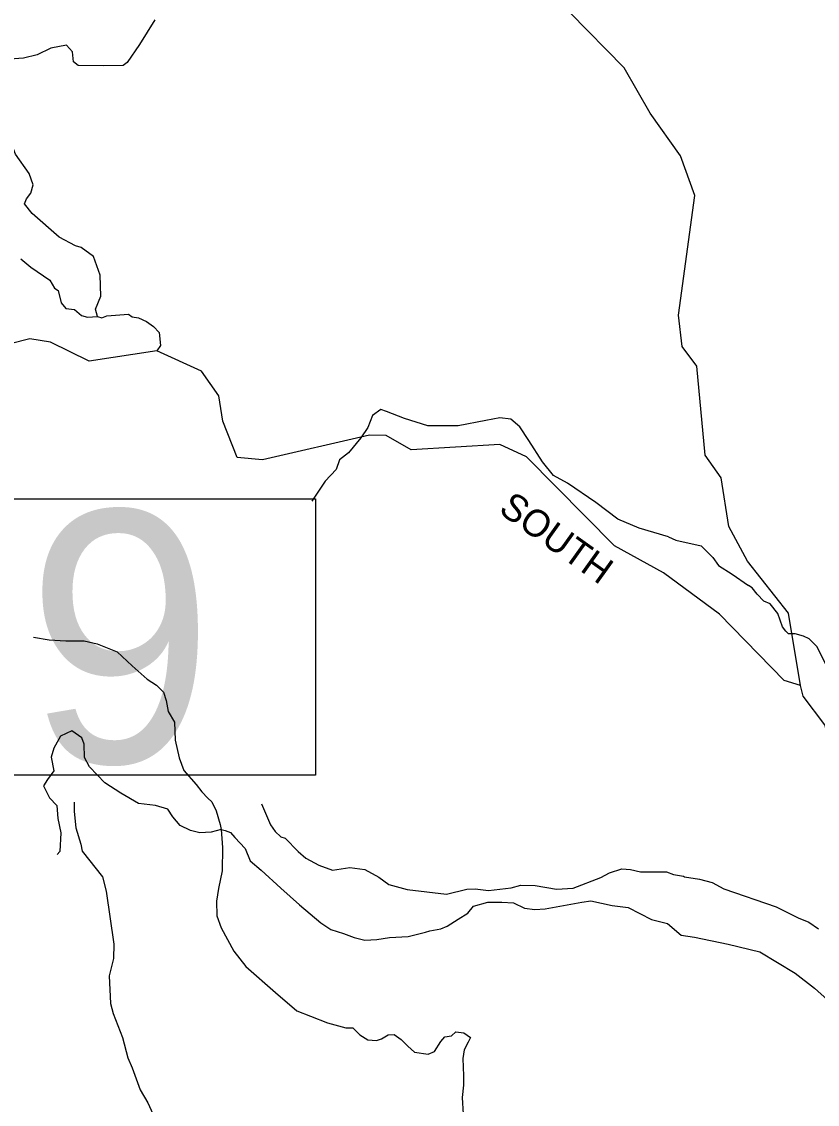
# Model space of a CAD drawing. Extents: x 1248224 to 1454986, y 825081 to 985870.
# Drawn here: x 1305699 to 1310122, y 928409 to 934427 of the extents above; entities that cross this region are included whole.
import ezdxf

# ---------------------------------------------------------------- set-up
doc = ezdxf.new("R2010")
doc.units = 0
for name, color, linetype in [('Exist Hydrographic Creek Single Shore', 7, 'Continuous'), ('Exist Hydrographic Creek Single Shore Label', 7, 'Continuous'), ('Exist Hydrographic Misc Water Feature', 7, 'Continuous'), ('Exist Road Blue Ridge Parkway Structure Label', 7, 'Continuous'), ('Exist Road Non-System Type 51', 7, 'Continuous'), ('Exist Road Secondary Type 10 Attributed', 7, 'Continuous')]:
    doc.layers.add(name, color=color, linetype=linetype)

msp = doc.modelspace()

# ---------------------------------------------------------------- linework, layer by layer
at = {"layer": 'Exist Hydrographic Creek Single Shore'}
for points in [[(1310027.3, 930737), (1309961.3, 931138.9), (1309734.3, 931429.1), (1309630.3, 931621.5), (1309587.3, 931891.6), (1309498.3, 932018.2), (1309451.3, 932511.6), (1309370.3, 932621.5), (1309349.3, 932796), (1309440.3, 933460.5), (1309361.3, 933682.1), (1309192.2, 933918.5), (1309048.3, 934170.9), (1308746.3, 934479)], [(1306451.2, 932598), (1306074.2, 932539.9), (1305860.1, 932645.9), (1305744.2, 932664.6), (1305408.2, 932579.4), (1305222.2, 932458.5), (1305089.2, 932477.5), (1304883.2, 932593.3), (1304826.2, 932660), (1304694.1, 932711.9), (1304268.1, 932681.1), (1304099.2, 932602.4), (1303916.2, 932615.9), (1303561.1, 932764.2), (1303279.2, 932829), (1302589, 933100.5)], [(1310027.3, 930737), (1309936.4, 930765.2), (1309577.3, 931133.5), (1309266.3, 931363), (1308994.3, 931512.9), (1308505.3, 932008.6), (1308357.3, 932077.2), (1307864.2, 932047.6), (1307724.3, 932126), (1307632.2, 932127.8), (1307037.2, 931992), (1306896.3, 932004.7), (1306817.2, 932206.6), (1306795.2, 932348.1), (1306698.2, 932484.7), (1306451.2, 932598)], [(1311652.5, 926755.1), (1311801.4, 927087), (1311939.4, 927258.2), (1311943.4, 927425.7), (1311879.5, 927574.6), (1311538.4, 927968.8), (1311543.4, 928185.4), (1311569.4, 928234.2), (1311536.4, 928569.7), (1311521.4, 928635.7), (1311391.4, 928795.8), (1310883.9, 929168.5), (1310804.4, 929368.9), (1310552.4, 929659.6), (1310254.3, 930115.3), (1310215.4, 930234.4), (1310210.3, 930365.8), (1310163.4, 930517.7), (1310042.3, 930677.7), (1310027.3, 930737)]]:
    msp.add_lwpolyline(points, dxfattribs=at)
at = {"layer": 'Exist Hydrographic Misc Water Feature'}
for points in [[(1306120.7, 932788.1), (1306109.6, 932828.6), (1306139.3, 932901.9), (1306136, 933017.7), (1306098.4, 933122.7), (1306029.4, 933172.5), (1305997.7, 933181.3), (1305906.8, 933229.1), (1305757.7, 933361), (1305715, 933414.4), (1305725.5, 933442.1), (1305750.2, 933473.5), (1305763.5, 933520.9), (1305740.9, 933583.7), (1305665.2, 933691.1), (1305644.5, 933744), (1305628.2, 933818.2), (1305629.8, 933882.2), (1305613, 933935.1), (1305598.3, 933995.3), (1305575.7, 934055.7), (1305560.2, 934075.7)], [(1305693.8, 933108.6), (1305750.7, 933063.1), (1305855.1, 932990.5), (1305882.1, 932945.6), (1305901.9, 932932.9), (1305918.3, 932864.5), (1305945.4, 932831.9), (1305993.5, 932826.9), (1306032.7, 932794.1), (1306064.5, 932785.2), (1306120.7, 932788.1)], [(1306120.7, 932788.1), (1306144.6, 932781.2), (1306172.7, 932792.9), (1306293.1, 932802), (1306312.8, 932786), (1306348.7, 932781.2), (1306392.2, 932761.4), (1306431.6, 932732.7), (1306462.9, 932700.1), (1306471.2, 932627.7), (1306451.2, 932598)], [(1305991.8, 930088.9), (1305990.6, 930037.3), (1306000.5, 929945.1), (1306028.4, 929855.9), (1306035.5, 929816.4), (1306148.1, 929673), (1306168.4, 929592.9), (1306211.6, 929299.9), (1306209.7, 929219.5), (1306185.5, 929122.3), (1306193.9, 928969.6), (1306208.5, 928913.4), (1306259.6, 928780.3), (1306288.9, 928667.2), (1306313.6, 928610.9), (1306358.8, 928489.4), (1306401.1, 928416.3), (1306464, 928278.8)], [(1307032.2, 930078.8), (1307081.6, 929962), (1307108.8, 929925.4), (1307140.1, 929896.1), (1307164, 929888.2), (1307236.2, 929813.7), (1307279.4, 929776.7), (1307350.7, 929739.1), (1307426, 929711.4), (1307522.4, 929725.1), (1307606.3, 929715.1), (1307685.3, 929671.8), (1307740.4, 929630.4), (1307841.8, 929603.8), (1308061.4, 929576.4), (1308174.1, 929604.5), (1308220.1, 929606.9), (1308294, 929597.1), (1308420.4, 929612.7), (1308472.8, 929627.2), (1308552.8, 929625.6), (1308672.4, 929604.3), (1308764.7, 929610.7), (1308918.1, 929669.2), (1308966.8, 929696.1), (1309035.3, 929718.5), (1309083.3, 929715.1), (1309139, 929701.7), (1309283.2, 929702.1), (1309322.8, 929685.7), (1309378.6, 929678), (1309382.5, 929673.8), (1309466.3, 929659.9), (1309538, 929642.7), (1309601.1, 929607.1), (1309893, 929506), (1310015.6, 929445.3), (1310075.2, 929421.9), (1310128.3, 929384.7)]]:
    msp.add_lwpolyline(points, dxfattribs=at)
at = {"layer": 'Exist Road Blue Ridge Parkway Structure Label'}
msp.add_lwpolyline([(1303178.9, 931774.5), (1307332.2, 931774.5), (1307332.2, 930238.4), (1303178.9, 930238.4)], close=True, dxfattribs=at)
at = {"layer": 'Exist Road Non-System Type 51'}
for points in [[(1306439.4, 934437.3), (1306355.1, 934299.5), (1306284.9, 934201.2), (1306262.5, 934184.3), (1306152.9, 934181.5), (1306012.5, 934184.3), (1305987.8, 934204.1), (1305982.2, 934260.3), (1305948.5, 934296.9), (1305861.5, 934280), (1305785.6, 934243.5), (1305709.8, 934223.8), (1305634, 934218.2)], [(1309293.8, 931564.4), (1309131.4, 931611.4), (1309013.2, 931661.6), (1308891.4, 931754.8), (1308733.8, 931862.3), (1308655, 931905.3), (1308594.1, 931980.6), (1308518.9, 932098.9), (1308468.7, 932174.2), (1308418.6, 932217.2), (1308357.7, 932224.4), (1308278.9, 932210), (1308124.9, 932181.3), (1307956.5, 932181.3), (1307827.6, 932220.8), (1307727.3, 932260.2), (1307695, 932271), (1307648.5, 932238.7), (1307623.4, 932170.6), (1307584, 932113.2), (1307515.9, 932030.8), (1307465.8, 931991.4), (1307447.9, 931937.6), (1307387, 931873.1), (1307311.8, 931761.9)], [(1309293.8, 931564.4), (1309336, 931544.2), (1309476.4, 931513.3), (1309541, 931448.6), (1309571.9, 931403.7), (1309647.6, 931356.2), (1309738.8, 931293.7)], [(1305765.6, 931005.2), (1305852.9, 930991.7), (1305945.5, 930986.1), (1306046.6, 930986.1), (1306119.7, 930969.2), (1306229.2, 930924.3), (1306313.4, 930845.6), (1306397.7, 930772.5), (1306448.2, 930738.8), (1306487.6, 930699.4), (1306501.6, 930654.5), (1306512.8, 930592.6), (1306549.4, 930533.6), (1306552.1, 930433.3), (1306574.6, 930335), (1306599.8, 930264.7), (1306670, 930186), (1306700.9, 930146.7), (1306734.6, 930110.1), (1306757.1, 930090.5), (1306779.6, 930039.9), (1306802, 929964), (1306807.4, 929937.2)], [(1306807.4, 929937.2), (1306753.2, 929920.9), (1306689.9, 929918.2), (1306637.7, 929931.9), (1306580, 929959.4), (1306538.7, 930006.2), (1306511.2, 930050.2), (1306442.5, 930069.5), (1306349, 930080.5), (1306250, 930138.3), (1306162.1, 930196), (1306076.8, 930284.1), (1306049.3, 930336.4), (1306046.6, 930410.6), (1306032.8, 930446.4), (1305977.9, 930484.9), (1305914.6, 930454.7), (1305878.9, 930388.6), (1305862.4, 930339.1), (1305878.9, 930262.1), (1305843.1, 930215.3), (1305821.1, 930179.5), (1305854.1, 930113.5), (1305895.4, 930069.5), (1305900.9, 929997.9), (1305917.4, 929918.2), (1305911.9, 929813.6), (1305896.4, 929798.1)], [(1306807.4, 929937.2), (1306815.8, 929836), (1306813, 929706.7), (1306793.3, 929608.4), (1306782.1, 929538.1), (1306784.9, 929456.6), (1306807.4, 929389.1), (1306877.6, 929259.9), (1306945, 929175.5), (1307110.1, 929030.7), (1307228, 928929.5), (1307303.8, 928898.6), (1307399.3, 928862), (1307500.4, 928833.9), (1307539.8, 928833.9), (1307579.1, 928794.6), (1307624, 928766.5), (1307671.7, 928763.7), (1307699.8, 928772.1), (1307736.3, 928794.6), (1307770, 928797.4), (1307809.4, 928769.3), (1307845.9, 928732.7), (1307882.4, 928699), (1307958.2, 928687.8)], [(1306807.4, 929937.2), (1306831.2, 929931.7), (1306859.3, 929920.4), (1306884.6, 929892.3), (1306940.8, 929830.5), (1306968.9, 929763.1), (1307030.6, 929709.7), (1307140.2, 929611.3), (1307244.1, 929518.5), (1307362, 929417.4), (1307418.2, 929380.8), (1307488.4, 929358.3), (1307547.4, 929335.9), (1307606.4, 929321.8), (1307673.8, 929324.6), (1307744, 929335.9), (1307847.9, 929341.5), (1307943.4, 929366.8), (1307968.7, 929372.4), (1308028.1, 929385.3), (1308064, 929399.6), (1308124.9, 929439), (1308178.6, 929471.3)], [(1308178.6, 929471.3), (1308210.8, 929510.7), (1308289.6, 929532.2), (1308368.4, 929532.2), (1308432.9, 929528.7), (1308493.8, 929500), (1308551.1, 929492.8), (1308608.4, 929496.4), (1308812.6, 929532.2), (1308862.7, 929539.4), (1308980.9, 929514.3), (1309070.5, 929503.6), (1309199.4, 929435.5), (1309289, 929413.9), (1309364.2, 929349.4), (1309439.4, 929338.7), (1309625.7, 929299.2), (1309801.2, 929256.2), (1309998.2, 929137.9), (1310105.7, 929055.5), (1310231, 928940.8)], [(1307958.2, 928687.8), (1307994.7, 928701.8), (1308028.4, 928758), (1308050.9, 928783.3), (1308087.4, 928789), (1308112.7, 928811.4), (1308157.6, 928805.8), (1308194.1, 928780.5)], [(1308194.1, 928780.5), (1308180.6, 928755), (1308158.6, 928711), (1308150.4, 928664.2), (1308155.9, 928567.9), (1308155.9, 928515.6), (1308147.6, 928446.8), (1308153.1, 928353.3)]]:
    msp.add_lwpolyline(points, dxfattribs=at)
at = {"layer": 'Exist Road Secondary Type 10 Attributed'}
msp.add_lwpolyline([(1310176.4, 930840.6), (1310118, 930953.3), (1310076.3, 930997.1), (1310045, 931011.7), (1309999.2, 931024.3), (1309961.6, 931024.3), (1309947, 931038.9), (1309928.3, 931063.9), (1309901.2, 931136.9), (1309860.1, 931191.9), (1309824.6, 931206.6), (1309787.1, 931244.1), (1309760, 931279.6), (1309738.8, 931293.7)], dxfattribs=at)

# ---------------------------------------------------------------- texts
at = {"layer": 'Exist Hydrographic Creek Single Shore Label'}
msp.add_text('SOUTH', height=150, rotation=324.45321, dxfattribs=at).set_placement((1308343.7, 931701.6))
at = {"layer": 'Exist Road Blue Ridge Parkway Structure Label'}
msp.add_text('G69', height=1400, dxfattribs=at).set_placement((1303229.1, 930308.7))

doc.saveas('drawing.dxf')
